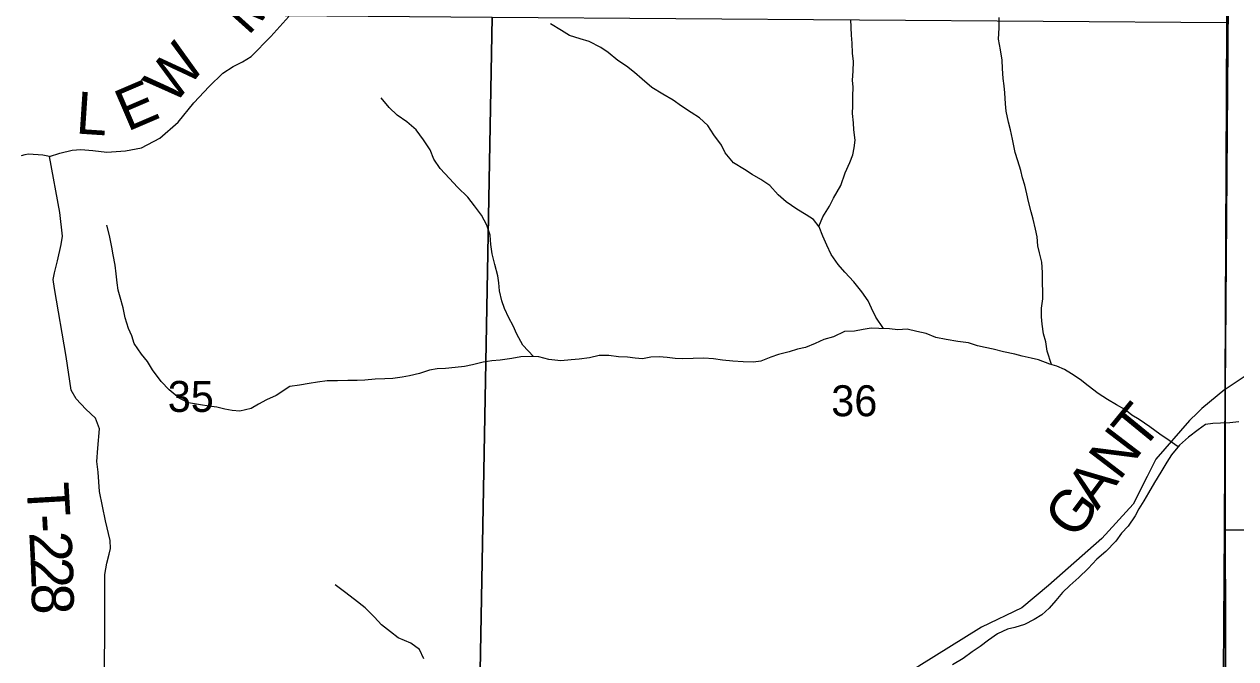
# Model space of a CAD drawing. Extents: x 2043100 to 2470832, y 443715 to 810583.
# Drawn here: x 2282598 to 2291239, y 670915 to 675442 of the extents above; entities that cross this region are included whole.
import ezdxf

# ---------------------------------------------------------------- set-up
doc = ezdxf.new("R2010")
doc.units = 0
for name, color, linetype in [('GM_X_County_Road', 7, 'Continuous'), ('GM_X_County_Road_Text', 7, 'Continuous'), ('GM_X_Minor_River', 7, 'Continuous'), ('GM_X_Section', 7, 'Continuous'), ('GM_X_Section_Text', 7, 'Continuous'), ('GM_X_Township', 7, 'Continuous'), ('GM_X_Township_Road', 7, 'Continuous'), ('GM_X_Township_Road_Text', 7, 'Continuous')]:
    doc.layers.add(name, color=color, linetype=linetype)

msp = doc.modelspace()

# ---------------------------------------------------------------- linework, layer by layer
at = {"layer": 'GM_X_County_Road'}
for points in [[(2293663.1, 674978.7), (2293369.8, 674798.3), (2292639.9, 674328.3), (2292263, 674075.2), (2292211.2, 674028.7), (2291985.2, 673688.4), (2291790.8, 673414.5), (2291726.6, 673329.4), (2291384.9, 672982.2), (2291162.8, 672835.5), (2291161.9, 672834.7)], [(2291161.9, 672834.7), (2290996.8, 672699.9), (2290965.4, 672669.2)], [(2290965.4, 672669.2), (2290909.5, 672614.5), (2290668.1, 672339.7), (2290607.1, 672215.7), (2290508.3, 672016.6), (2290283.7, 671772.5), (2289903.4, 671437.1), (2289712.2, 671277.5), (2289424.7, 671139.2), (2288977.8, 670861.5), (2288658.5, 670689), (2288389, 670558.8), (2287948.1, 670571.9), (2287743.8, 670493.2), (2287486, 670394), (2287100.6, 670214.2), (2286978.2, 670168), (2286852.2, 670145.6), (2286475.5, 670116.1)]]:
    msp.add_lwpolyline(points, dxfattribs=at)
at = {"layer": 'GM_X_Minor_River'}
for points in [[(2288266.4, 673999.1), (2288293.9, 674067), (2288341.4, 674143.3), (2288369, 674199.6), (2288422.5, 674290), (2288453.9, 674380.4), (2288485.5, 674454.7), (2288507.1, 674508.9), (2288516.8, 674561), (2288524.5, 674615.1), (2288514.1, 674689.2), (2288511.8, 674739.2), (2288505.4, 674805.3), (2288507.1, 674859.4), (2288508.7, 674927.5), (2288510.3, 674991.6), (2288506, 675043.7), (2288509.7, 675105.8), (2288513.3, 675175.9), (2288504.9, 675235.9), (2288502.5, 675306), (2288498.2, 675364.1), (2288493.5, 675476.2)], [(2289923.7, 673013.5), (2289894.2, 673109), (2289883.8, 673177), (2289867.5, 673233), (2289859.1, 673301), (2289852.8, 673355.1), (2289854.4, 673415.2), (2289864, 673483.3), (2289863.7, 673535.4), (2289861.4, 673593.5), (2289860.9, 673671.6), (2289856.5, 673743.7), (2289840.2, 673809.7), (2289827.9, 673859.7), (2289821.5, 673925.7), (2289811.2, 673979.8), (2289794.8, 674051.8), (2289778.5, 674103.8), (2289760.1, 674175.8), (2289749.8, 674231.8), (2289735.4, 674293.8), (2289717.1, 674345.8), (2289704.9, 674397.8), (2289684.5, 674467.7), (2289666.1, 674527.7), (2289647.6, 674621.8), (2289631.2, 674687.7), (2289616.9, 674743.7), (2289600.5, 674821.8), (2289596.2, 674873.8), (2289591.7, 674951.9), (2289587.4, 675002), (2289581.1, 675054), (2289574.7, 675126.1), (2289572.4, 675184.1), (2289560, 675258.2), (2289547.5, 675336.2), (2289551.1, 675416.3), (2289552.6, 675490.5)], [(2288727.3, 673270.6), (2288671.7, 673352.1), (2288641.4, 673416), (2288617.1, 673468), (2288572.8, 673531.8), (2288514.4, 673603.6), (2288450, 673673.3), (2288403.7, 673727.1), (2288353.4, 673798.9), (2288323, 673864.8), (2288292.7, 673928.8), (2288268.3, 673996.7), (2288228, 674048.5), (2288173.9, 674082.3), (2288107.7, 674121.9), (2288031.4, 674175.6), (2287975.2, 674225.3), (2287916.9, 674291.1), (2287852.6, 674334.8), (2287790.5, 674368.4), (2287734.3, 674404.2), (2287656.1, 674453.8), (2287597.7, 674523.5), (2287571.4, 674579.5), (2287517.1, 674653.2), (2287472.7, 674719.1), (2287414.4, 674772.8), (2287354.3, 674812.5), (2287286.1, 674858.2), (2287225.9, 674899.9), (2287151.7, 674943.5), (2287073.5, 674989.1), (2287005.1, 675050.8), (2286950.9, 675096.6), (2286892.7, 675142.3), (2286832.5, 675182), (2286762.2, 675239.7), (2286710.1, 675275.4), (2286627.9, 675319), (2286563.8, 675338.6), (2286487.7, 675362.2), (2286429.6, 675397.9), (2286351.4, 675445.5)], [(2286230.9, 673070.7), (2286154.8, 673151), (2286112.4, 673230.9), (2286086.1, 673288.8), (2286053.8, 673346.7), (2286023.4, 673414.6), (2286005.1, 673468.6), (2285988.7, 673538.6), (2285982.4, 673596.7), (2285976.1, 673646.7), (2285955.6, 673726.7), (2285935.2, 673804.7), (2285924.8, 673870.7), (2285920.5, 673936.8), (2285898, 674008.8), (2285859.7, 674078.7), (2285809.3, 674146.4), (2285761, 674208.2), (2285688.6, 674279.9), (2285630.3, 674341.7), (2285564, 674411.4), (2285519.6, 674479.2), (2285493.2, 674545.2), (2285444.9, 674617), (2285392.5, 674688.8), (2285326.2, 674744.5), (2285258, 674792.2), (2285199.7, 674847.9), (2285143.4, 674915.7)], [(2284395.1, 672794.1), (2284326.9, 672761.4), (2284269.2, 672730.8), (2284217.6, 672700.2), (2284135.8, 672681.4), (2284081.8, 672686.9), (2284027.7, 672696.3), (2283971.6, 672709.8), (2283915.5, 672717.2), (2283855.4, 672726.6), (2283769.3, 672741.8), (2283703, 672775.1), (2283632.4, 672832.5), (2283573.8, 672894), (2283513, 672975.4), (2283478.4, 673035.2), (2283433.9, 673086.8), (2283381.1, 673164.3), (2283364.6, 673218.2), (2283342, 673270), (2283317.3, 673345.9), (2283304.5, 673417.8), (2283281.8, 673493.7), (2283269.2, 673545.6), (2283260.7, 673597.6), (2283254.1, 673661.6), (2283245.5, 673721.6), (2283232.7, 673797.5), (2283222.1, 673851.5), (2283207.3, 673935.4), (2283186.6, 674007.3)], [(2290829, 672427.6), (2290763.2, 672471.1), (2290697, 672516.8), (2290626.8, 672568.5), (2290550.5, 672622.1), (2290498.4, 672653.8), (2290448.2, 672693.6), (2290388, 672725.3), (2290323.9, 672765), (2290257.7, 672806.7), (2290185.4, 672862.3), (2290129.2, 672906), (2290067, 672947.7), (2290016.9, 672977.5), (2289962.8, 673001.2), (2289912.7, 673016.9), (2289832.6, 673046.5), (2289780.6, 673058.2), (2289714.5, 673073.8), (2289662.5, 673087.6), (2289582.4, 673105.1), (2289508.4, 673122.7), (2289452.4, 673134.4), (2289396.3, 673148.1), (2289332.3, 673167.7), (2289256.3, 673179.3), (2289174.3, 673192.8), (2289100.2, 673206.4), (2289030.1, 673236.1), (2288964.1, 673249.7), (2288896.1, 673265.3), (2288828.1, 673260.9), (2288770.1, 673268.6), (2288694.2, 673272.1), (2288638.2, 673273.8), (2288582.3, 673263.5), (2288520.4, 673253.1), (2288448.5, 673248.7), (2288368.8, 673212.1), (2288300.9, 673191.7), (2288239.2, 673163.3), (2288169.4, 673134.8), (2288113.5, 673122.5), (2288053.6, 673104.1), (2287977.8, 673085.7), (2287924, 673065.3), (2287852.2, 673038.8), (2287800.3, 673030.5), (2287726.3, 673032.1), (2287652.3, 673037.7), (2287578.3, 673045.2), (2287514.3, 673054.9), (2287444.4, 673058.5), (2287368.4, 673058), (2287296.5, 673053.6), (2287240.5, 673057.3), (2287184.5, 673062.9), (2287126.6, 673068.6), (2287066.6, 673066.2), (2287006.7, 673053.9), (2286954.7, 673059.6), (2286900.8, 673065.3), (2286836.8, 673068.9), (2286766.8, 673078.5), (2286698.8, 673078.1), (2286629, 673061.7), (2286555.1, 673051.2), (2286499.2, 673046.9), (2286425.3, 673040.4), (2286339.3, 673049.9), (2286269.2, 673069.6), (2286213.2, 673071.2), (2286139.3, 673068.8), (2286075.4, 673056.4), (2285993.6, 673043.9), (2285933.6, 673039.5), (2285871.7, 673031.2), (2285795.9, 673010.7), (2285738, 673000.3), (2285672.1, 672993.9), (2285602.2, 672985.5), (2285542.3, 672983.2), (2285488.4, 672974.8), (2285416.6, 672950.4), (2285346.7, 672933.9), (2285292.8, 672923.6), (2285226.9, 672913.2), (2285169, 672910.8), (2285101, 672910.4), (2285027.1, 672902), (2284973.2, 672899.7), (2284907.2, 672899.3), (2284833.3, 672896.8), (2284759.4, 672898.4), (2284689.5, 672888), (2284629.6, 672877.6), (2284561.7, 672867.2), (2284491.8, 672856.8), (2284395.1, 672794.1)], [(2291260.1, 672604.2), (2291196.2, 672597.8), (2291130.2, 672595.4), (2291074.3, 672593.1), (2291022.4, 672586.8), (2290970.6, 672548.4), (2290901, 672496), (2290837.4, 672437.5), (2290779.8, 672369), (2290748.1, 672316.8), (2290704.6, 672246.4), (2290659, 672172), (2290617.5, 672099.7), (2290583.9, 672041.4), (2290548.2, 671985.1), (2290520.5, 671934.9), (2290471, 671860.5), (2290423.3, 671810.1), (2290383.7, 671753.8), (2290312.2, 671681.2), (2290248.5, 671624.8), (2290187, 671558.3), (2290119.4, 671493.8), (2290055.8, 671437.4), (2290002.1, 671387), (2289954.5, 671330.6), (2289908.8, 671276.3), (2289855.2, 671227.9), (2289801.4, 671195.5), (2289731.6, 671159), (2289663.8, 671138.6), (2289609.9, 671126.3), (2289540.2, 671093.8), (2289474.5, 671047.3), (2289416.8, 671002.9), (2289359.1, 670964.5), (2289295.4, 670916.1), (2289217.7, 670871.6)], [(2285448.4, 670913.4), (2285418, 670981.4), (2285355.8, 671025.1), (2285265.6, 671064.6), (2285209.4, 671106.3), (2285147.2, 671158), (2285096.9, 671211.8), (2285030.6, 671277.5), (2284954.3, 671337.2), (2284882, 671392.8), (2284815.8, 671442.5)]]:
    msp.add_lwpolyline(points, dxfattribs=at)
at = {"layer": 'GM_X_Section'}
for points in [[(2291189.1, 677184.1), (2296031.5, 677173.8), (2295986.3, 671782.7), (2291157.4, 671835.3), (2291175.8, 675455.1)], [(2280621.4, 675535.8), (2285935, 675492.2), (2285836.8, 670182.6), (2280537.8, 670232.5)], [(2285935, 675492.2), (2291175.8, 675455.1), (2291157.4, 671835.3), (2291147.7, 670142.4), (2285836.8, 670182.6)], [(2291157.4, 671835.3), (2295986.3, 671782.7), (2295883.3, 666385), (2291124.9, 666400.4), (2291147.7, 670142.4)]]:
    msp.add_lwpolyline(points, close=True, dxfattribs=at)
at = {"layer": 'GM_X_Township'}
for points in [[(2291206.9, 678354.6), (2291162.8, 672835.5), (2291164.8, 670135.2), (2290748.7, 670138.4), (2290332.7, 670141.7), (2286978.2, 670168), (2282870.2, 670200.2), (2278754.8, 670232.4), (2276970, 670247.6), (2275176.6, 670262.9), (2273446.7, 670282.5), (2271780.8, 670301.7), (2269658, 670368), (2268643.4, 670380.1), (2262116.1, 670457.7), (2260331.7, 670478.9), (2258672.2, 670481.8), (2258742.3, 671669), (2258825.8, 676651)], [(2274821.9, 657525.7), (2275019.2, 663966.2), (2275063.9, 665756), (2275098.7, 667146.3), (2275176.6, 670262.9), (2276970, 670247.6), (2278754.8, 670232.4), (2282870.2, 670200.2), (2286978.2, 670168), (2290332.7, 670141.7), (2290748.7, 670138.4), (2291164.8, 670135.2), (2291162.8, 672835.5), (2291206.9, 678354.6)]]:
    msp.add_lwpolyline(points, dxfattribs=at)
at = {"layer": 'GM_X_Township_Road'}
for points in [[(2283169.7, 670724.4), (2283171.9, 671245.5), (2283174, 671516), (2283187.4, 671596.3), (2283203, 671660.5), (2283212.7, 671700.7), (2283210.3, 671758.7), (2283177.2, 671898.8), (2283135.7, 672108.9), (2283124.6, 672247.1), (2283116.1, 672321.2), (2283123.4, 672417.4), (2283134.4, 672555.8), (2283105.8, 672631.7), (2283037.3, 672695.3), (2282968.7, 672769), (2282932.2, 672830.9), (2282896.4, 673071.1), (2282812.8, 673557.4), (2282804.3, 673619.5), (2282814, 673667.6), (2282835.4, 673754), (2282862.6, 673870.4), (2282870.2, 673930.5), (2282852.9, 674098.7), (2282777.9, 674499), (2282851.9, 674521.5), (2282939.8, 674544.2), (2283001.9, 674548.6), (2283088.1, 674541.2), (2283188.3, 674529.9), (2283320.4, 674538.8), (2283434.5, 674559.7), (2283566.2, 674628.7), (2283695.5, 674741.8), (2283806.7, 674880.9), (2283916, 674997.9), (2284013.5, 675092.7), (2284087.3, 675139.3), (2284155.1, 675173.8), (2284216.9, 675212.4), (2284356.1, 675353.6), (2284484.5, 675497.1)], [(2282777.9, 674499), (2282731.8, 674506.7), (2282629.6, 674513.9), (2282601.6, 674509.8), (2282575.6, 674501.6)]]:
    msp.add_lwpolyline(points, dxfattribs=at)

# ---------------------------------------------------------------- texts
at = {"layer": 'GM_X_County_Road_Text'}
for s, rotation, p in [('T', 50.69762, (2290567.9, 672387.1)), ('N', 52.61575, (2290409.2, 672179.4)), ('A', 53.3727, (2290252.4, 671968.4)), ('G', 53.38072, (2290094.9, 671756.5))]:
    msp.add_text(s, height=300, rotation=rotation, dxfattribs=at).set_placement(p)
at = {"layer": 'GM_X_Section_Text'}
for s, p in [('35', (2283621.8, 672675.9)), ('36', (2288354, 672645.1))]:
    msp.add_text(s, height=220.83, rotation=0.00001, dxfattribs=at).set_placement(p)
at = {"layer": 'GM_X_Township_Road_Text'}
for s, rotation, p in [('M', 48.00049, (2284195.1, 675353.7)), ('W', 50.82133, (2283662, 674854.4)), ('E', 23.23645, (2283333.2, 674673.4)), ('L', 356.21728, (2282961, 674662.8)), ('T', 273.33602, (2282613.6, 672163.9)), ('-', 273.24912, (2282626.7, 671940)), ('2', 272.94141, (2282633.6, 671817.4)), ('2', 272.25921, (2282643.1, 671633.8)), ('8', 270.62972, (2282650.3, 671451.4))]:
    msp.add_text(s, height=300, rotation=rotation, dxfattribs=at).set_placement(p)

doc.saveas('drawing.dxf')
